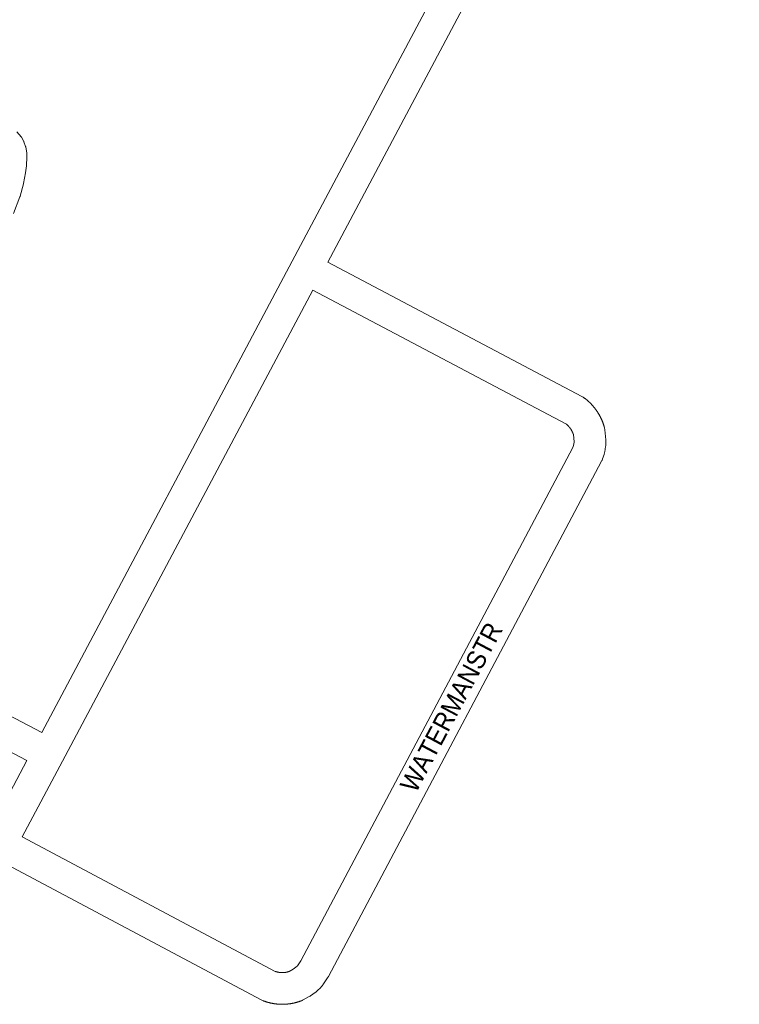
# Model space of a CAD drawing. Header units: metres. Extents: x 123819 to 142731, y 393440 to 405763.
# Tile 262 of 346: x 135545 to 135841, y 398768 to 399172. Entities that reach past the tile are written whole.
import ezdxf
from ezdxf.enums import TextEntityAlignment as Align

# ---------------------------------------------------------------- set-up
doc = ezdxf.new("R2010")
doc.units = ezdxf.units.M
doc.header["$MEASUREMENT"] = 0
for name, color, linetype, lineweight in [('gs-anno-wegen algemeen tekst', 7, 'Continuous', 0), ('gs-knt-paden', 7, 'Continuous', 0), ('gs-knt-wegen algemeen', 7, 'Continuous', 0)]:
    doc.layers.add(name, color=color, linetype=linetype, lineweight=lineweight)
doc.styles.add('Style-Arial', font='arial.ttf')

msp = doc.modelspace()

# ---------------------------------------------------------------- linework, layer by layer
at = {"layer": 'gs-knt-paden', "color": 7, "linetype": 'Continuous', "flags": 128}
msp.add_lwpolyline([(135543.97, 399125.81), (135545.72, 399123.76), (135545.77, 399123.69), (135545.82, 399123.62), (135545.87, 399123.55), (135545.92, 399123.48), (135545.96, 399123.4), (135546.72, 399121.97), (135546.76, 399121.88), (135546.8, 399121.8), (135546.84, 399121.71), (135547.55, 399119.77), (135547.57, 399119.69), (135547.6, 399119.6), (135547.62, 399119.52), (135547.64, 399119.43), (135548.04, 399117.15), (135548.05, 399117.08), (135548.06, 399117), (135548.07, 399116.92), (135548.07, 399116.84), (135548.09, 399115.51), (135548.09, 399115.44), (135548.09, 399115.38), (135547.92, 399111.97), (135547.92, 399111.88), (135547.91, 399111.79), (135547.52, 399108.98), (135547.5, 399108.9), (135546.73, 399104.57), (135546.71, 399104.48), (135546.69, 399104.4), (135545.3, 399099.28), (135545.28, 399099.21), (135545.26, 399099.14), (135545.24, 399099.07), (135542.54, 399092.22)], dxfattribs=at)
at = {"layer": 'gs-knt-wegen algemeen', "color": 7, "linetype": 'Continuous', "flags": 128}
for points in [[(135461.06, 398928.06), (135554.21, 398879.17), (135657.05, 399072.66), (135833.09, 399403.87)], [(135848.02, 399404.24), (135844.58, 399397.76), (135671.61, 399072.31)], [(135671.61, 399072.31), (135775.97, 399017.12), (135776.18, 399017), (135776.39, 399016.87), (135776.6, 399016.74), (135776.79, 399016.6), (135776.89, 399016.53), (135776.98, 399016.46), (135777.07, 399016.39), (135777.17, 399016.32), (135777.26, 399016.25), (135777.35, 399016.17), (135777.44, 399016.1), (135777.53, 399016.03), (135777.62, 399015.96), (135777.71, 399015.88), (135777.8, 399015.81), (135777.89, 399015.73), (135777.98, 399015.66), (135778.07, 399015.58), (135778.16, 399015.51), (135778.25, 399015.43), (135778.33, 399015.35), (135778.42, 399015.28), (135778.51, 399015.2), (135778.59, 399015.12), (135778.68, 399015.04), (135778.77, 399014.96), (135778.85, 399014.88), (135778.93, 399014.8), (135779.02, 399014.72), (135779.1, 399014.64), (135779.19, 399014.56), (135779.27, 399014.48), (135779.35, 399014.4), (135779.43, 399014.31), (135779.52, 399014.23), (135779.6, 399014.15), (135779.68, 399014.07), (135779.76, 399013.98), (135779.84, 399013.9), (135779.92, 399013.81), (135780, 399013.73), (135780.08, 399013.64), (135780.15, 399013.55), (135780.23, 399013.47), (135780.31, 399013.38), (135780.39, 399013.29), (135780.46, 399013.2), (135780.54, 399013.12), (135780.61, 399013.03), (135780.69, 399012.94), (135780.76, 399012.85), (135780.84, 399012.76), (135780.91, 399012.67), (135780.98, 399012.58), (135781.06, 399012.49), (135781.13, 399012.4), (135781.2, 399012.31), (135781.27, 399012.21), (135781.34, 399012.12), (135781.41, 399012.03), (135781.48, 399011.94), (135781.55, 399011.84), (135781.62, 399011.75), (135781.69, 399011.65), (135781.76, 399011.56), (135781.83, 399011.46), (135781.89, 399011.37), (135781.96, 399011.27), (135782.03, 399011.18), (135782.09, 399011.08), (135782.16, 399010.98), (135782.22, 399010.89), (135782.28, 399010.79), (135782.35, 399010.69), (135782.41, 399010.6), (135782.47, 399010.5), (135782.54, 399010.4), (135782.6, 399010.3), (135782.66, 399010.2), (135782.72, 399010.1), (135782.78, 399010), (135782.84, 399009.9), (135782.9, 399009.8), (135782.96, 399009.7), (135783.01, 399009.6), (135783.07, 399009.5), (135783.13, 399009.4), (135783.18, 399009.3), (135783.24, 399009.19), (135783.3, 399009.09), (135783.35, 399008.99), (135783.4, 399008.88), (135783.46, 399008.78), (135783.51, 399008.68), (135783.56, 399008.57), (135783.62, 399008.47), (135783.67, 399008.37), (135783.72, 399008.26), (135783.77, 399008.16), (135783.82, 399008.05), (135783.87, 399007.95), (135783.92, 399007.84), (135783.97, 399007.73), (135784.01, 399007.63), (135784.06, 399007.52), (135784.11, 399007.41), (135784.15, 399007.31), (135784.2, 399007.2), (135784.25, 399007.09), (135784.29, 399006.99), (135784.33, 399006.88), (135784.38, 399006.77), (135784.42, 399006.66), (135784.46, 399006.55), (135784.5, 399006.44), (135784.54, 399006.34), (135784.59, 399006.23), (135784.63, 399006.12), (135784.67, 399006.01), (135784.7, 399005.9), (135784.74, 399005.79), (135784.78, 399005.68), (135784.82, 399005.57), (135784.85, 399005.46), (135784.89, 399005.35), (135784.93, 399005.24), (135784.96, 399005.12), (135785, 399005.01), (135785.03, 399004.9), (135785.06, 399004.79), (135785.1, 399004.68), (135785.13, 399004.57), (135785.2, 399004.29), (135785.26, 399004.01), (135785.31, 399003.72), (135785.34, 399003.44), (135785.76, 398999.3), (135785.78, 398999.02), (135785.79, 398998.73), (135785.79, 398998.44), (135785.76, 398997.45), (135785.74, 398997.17), (135785.71, 398996.89), (135785.68, 398996.62), (135785.31, 398994.37), (135785.26, 398994.09), (135785.2, 398993.82), (135785.13, 398993.55), (135785.04, 398993.28), (135784.41, 398991.46), (135784.33, 398991.22), (135784.23, 398990.99), (135784.12, 398990.76), (135784.01, 398990.54)], [(135665.5, 399060.81), (135562.67, 398867.34), (135546.18, 398836.32)], [(135546.18, 398836.32), (135650.05, 398781.05), (135650.14, 398781.02), (135650.22, 398780.99), (135650.31, 398780.96), (135650.4, 398780.94), (135650.48, 398780.91), (135650.57, 398780.89), (135650.66, 398780.86), (135650.74, 398780.84), (135650.83, 398780.82), (135650.92, 398780.8), (135651.01, 398780.78), (135651.09, 398780.76), (135651.18, 398780.74), (135651.27, 398780.72), (135651.36, 398780.7), (135651.45, 398780.69), (135651.54, 398780.67), (135651.63, 398780.66), (135651.72, 398780.65), (135651.81, 398780.64), (135651.9, 398780.62), (135651.98, 398780.61), (135652.07, 398780.61), (135652.16, 398780.6), (135652.25, 398780.59), (135652.34, 398780.58), (135652.43, 398780.58), (135652.52, 398780.57), (135652.61, 398780.57), (135652.7, 398780.57), (135652.8, 398780.56), (135652.88, 398780.56), (135652.98, 398780.56), (135653.07, 398780.56), (135653.16, 398780.57), (135653.25, 398780.57), (135653.34, 398780.57), (135653.43, 398780.58), (135653.52, 398780.58), (135653.61, 398780.59), (135653.7, 398780.6), (135653.79, 398780.6), (135653.88, 398780.61), (135653.96, 398780.62), (135654.05, 398780.64), (135654.14, 398780.65), (135654.23, 398780.66), (135654.32, 398780.67), (135654.41, 398780.69), (135654.5, 398780.7), (135654.59, 398780.72), (135654.68, 398780.74), (135654.77, 398780.76), (135654.85, 398780.78), (135654.94, 398780.8), (135655.03, 398780.82), (135655.12, 398780.84), (135655.2, 398780.86), (135655.29, 398780.89), (135655.38, 398780.91), (135655.46, 398780.94), (135655.55, 398780.96), (135655.64, 398780.99), (135655.72, 398781.02), (135657.39, 398781.94), (135658.54, 398782.74), (135659.15, 398783.34), (135660.53, 398785.38), (135772.27, 398996.19), (135772.55, 398997), (135772.76, 398998.28), (135772.76, 398998.43), (135772.45, 399001.49), (135772.43, 399001.57), (135772.4, 399001.65), (135772.37, 399001.73), (135772.34, 399001.81), (135772.31, 399001.88), (135772.28, 399001.96), (135772.24, 399002.04), (135772.21, 399002.12), (135772.18, 399002.2), (135772.15, 399002.27), (135772.11, 399002.35), (135772.08, 399002.43), (135772.04, 399002.51), (135772, 399002.58), (135771.97, 399002.66), (135771.93, 399002.73), (135771.89, 399002.81), (135771.85, 399002.88), (135771.81, 399002.96), (135771.77, 399003.03), (135771.73, 399003.11), (135771.69, 399003.18), (135771.64, 399003.25), (135771.6, 399003.33), (135771.56, 399003.4), (135771.51, 399003.47), (135771.47, 399003.54), (135771.42, 399003.61), (135771.38, 399003.68), (135771.33, 399003.75), (135771.28, 399003.82), (135771.23, 399003.89), (135771.18, 399003.96), (135771.14, 399004.03), (135771.09, 399004.1), (135771.04, 399004.17), (135770.98, 399004.23), (135770.93, 399004.3), (135770.88, 399004.37), (135770.83, 399004.43), (135770.77, 399004.5), (135770.72, 399004.56), (135770.66, 399004.63), (135770.61, 399004.69), (135770.55, 399004.76), (135770.5, 399004.82), (135770.44, 399004.88), (135770.38, 399004.94), (135770.33, 399005.01), (135770.27, 399005.07), (135770.21, 399005.13), (135770.15, 399005.19), (135770.09, 399005.25), (135770.03, 399005.31), (135769.97, 399005.36), (135769.91, 399005.42), (135769.84, 399005.48), (135769.78, 399005.54), (135769.72, 399005.59), (135769.65, 399005.65), (135769.59, 399005.7), (135769.53, 399005.76), (135769.46, 399005.81), (135769.4, 399005.87), (135665.5, 399060.81)], [(135784.01, 398990.54), (135671.87, 398778.98), (135671.76, 398778.77), (135671.64, 398778.57), (135671.51, 398778.38), (135669.56, 398775.5), (135669.41, 398775.28), (135669.25, 398775.07), (135669.08, 398774.87), (135668.9, 398774.68), (135668.72, 398774.49), (135667.26, 398773.06), (135667.07, 398772.88), (135666.87, 398772.71), (135666.66, 398772.55), (135666.45, 398772.39), (135664.58, 398771.08), (135664.39, 398770.95), (135664.19, 398770.82), (135663.98, 398770.7), (135661.56, 398769.37), (135661.29, 398769.23), (135661.03, 398769.11), (135660.75, 398768.99), (135660.63, 398768.95), (135660.51, 398768.9), (135660.4, 398768.86), (135660.28, 398768.82), (135660.16, 398768.78), (135660.04, 398768.73), (135659.92, 398768.69), (135659.8, 398768.65), (135659.68, 398768.61), (135659.56, 398768.58), (135659.44, 398768.54), (135659.32, 398768.5), (135659.2, 398768.46), (135659.08, 398768.43), (135658.96, 398768.39), (135658.84, 398768.36), (135658.72, 398768.33), (135658.6, 398768.29), (135658.48, 398768.26), (135658.36, 398768.23), (135658.23, 398768.2), (135658.11, 398768.17), (135657.99, 398768.14), (135657.87, 398768.11), (135657.74, 398768.08), (135657.62, 398768.05), (135657.5, 398768.03), (135657.38, 398768), (135657.25, 398767.98), (135657.13, 398767.95), (135657.01, 398767.93), (135656.88, 398767.9), (135656.76, 398767.88), (135656.64, 398767.86), (135656.51, 398767.84), (135656.39, 398767.82), (135656.26, 398767.8), (135656.14, 398767.78), (135656.01, 398767.76), (135655.89, 398767.74), (135655.77, 398767.73), (135655.64, 398767.71), (135655.52, 398767.7), (135655.39, 398767.68), (135655.27, 398767.67), (135655.14, 398767.66), (135655.02, 398767.64), (135654.89, 398767.63), (135654.77, 398767.62), (135654.64, 398767.61), (135654.51, 398767.6), (135654.39, 398767.59), (135654.26, 398767.58), (135654.14, 398767.58), (135654.01, 398767.57), (135653.89, 398767.56), (135653.76, 398767.56), (135653.64, 398767.55), (135653.51, 398767.55), (135653.39, 398767.55), (135653.26, 398767.55), (135653.13, 398767.54), (135653.01, 398767.54), (135652.88, 398767.54), (135652.76, 398767.54), (135652.63, 398767.55), (135652.5, 398767.55), (135652.38, 398767.55), (135652.25, 398767.55), (135652.13, 398767.56), (135652, 398767.56), (135651.88, 398767.57), (135651.75, 398767.58), (135651.63, 398767.58), (135651.5, 398767.59), (135651.38, 398767.6), (135651.25, 398767.61), (135651.12, 398767.62), (135651, 398767.63), (135650.88, 398767.64), (135650.87, 398767.64), (135650.87, 398767.64), (135650.75, 398767.65), (135650.62, 398767.67), (135650.5, 398767.68), (135650.37, 398767.69), (135650.25, 398767.71), (135650.12, 398767.72), (135650, 398767.74), (135649.88, 398767.76), (135649.75, 398767.78), (135649.63, 398767.8), (135649.5, 398767.81), (135649.38, 398767.83), (135649.25, 398767.86), (135649.13, 398767.88), (135649.01, 398767.9), (135648.88, 398767.92), (135648.76, 398767.95), (135648.64, 398767.97), (135648.51, 398768), (135648.39, 398768.02), (135648.27, 398768.05), (135648.14, 398768.08), (135648.02, 398768.1), (135647.9, 398768.13), (135647.78, 398768.16), (135647.65, 398768.19), (135647.53, 398768.22), (135647.41, 398768.25), (135647.29, 398768.29), (135647.17, 398768.32), (135647.05, 398768.35), (135646.93, 398768.39), (135646.81, 398768.42), (135646.68, 398768.46), (135646.56, 398768.49), (135646.45, 398768.53), (135646.32, 398768.57), (135646.2, 398768.61), (135646.09, 398768.65), (135645.97, 398768.69), (135645.85, 398768.73), (135645.73, 398768.77), (135645.61, 398768.81), (135645.49, 398768.85), (135645.37, 398768.89), (135645.26, 398768.94), (135645.14, 398768.98), (135645.02, 398769.03), (135644.78, 398769.13), (135644.55, 398769.23), (135644.32, 398769.35), (135540.07, 398824.82)], [(135531.63, 398836.68), (135548.1, 398867.67), (135454.99, 398916.54)]]:
    msp.add_lwpolyline(points, dxfattribs=at)

# ---------------------------------------------------------------- texts
at = {"layer": 'gs-anno-wegen algemeen tekst', "color": 7, "style": 'Style-Arial', "width": 0.909091}
msp.add_text('WATERMANSTR', height=7.7, rotation=62.0492, dxfattribs=at).set_placement((135722.3, 398889.55), align=Align.MIDDLE_CENTER)

doc.saveas('drawing.dxf')
